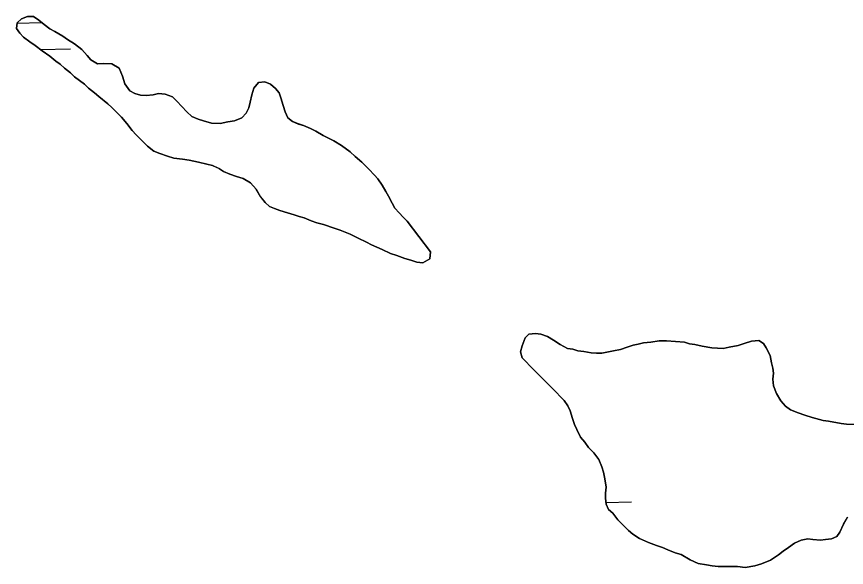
# Model space of a CAD drawing. Extents: x 3887375 to 3925618, y 296674 to 322633.
# Drawn here: x 3897620.9 to 3898098.8, y 319764.3 to 320081.6 of the extents above; entities that cross this region are included whole.
import ezdxf

# ---------------------------------------------------------------- set-up
doc = ezdxf.new("R2010")
doc.units = 0
doc.layers.add('V-TOPO-SHOR', color=7, linetype='Continuous')
doc.layers.add('V-WETL-SWMP', color=7, linetype='Continuous')

msp = doc.modelspace()

# ---------------------------------------------------------------- linework, layer by layer
at = {"layer": 'V-TOPO-SHOR'}
for points in [[(3897845.77, 319963.74), (3897843.53, 319966), (3897841.3, 319968.48), (3897838.84, 319971.18), (3897837.29, 319974.11), (3897835.06, 319978.16), (3897833.51, 319980.87), (3897831.5, 319984.47), (3897829.05, 319988.08), (3897827.04, 319990.33), (3897823.69, 319993.72), (3897819.67, 319997.78), (3897815.87, 320000.94), (3897812.97, 320003.65), (3897808.05, 320007.27), (3897803.57, 320009.99), (3897797.53, 320013.16), (3897793.27, 320015.65), (3897790.14, 320017.24), (3897786.11, 320018.83), (3897783.19, 320019.75), (3897779.83, 320021.11), (3897777.15, 320023.37), (3897775.6, 320026.75), (3897774.49, 320030.34), (3897773.17, 320034.84), (3897772.06, 320037.76), (3897770.05, 320040.24), (3897767.15, 320042.73), (3897763.79, 320044.09), (3897760.19, 320043.66), (3897757.48, 320040.31), (3897756.34, 320036.5), (3897755.42, 320032.24), (3897754.73, 320029.1), (3897753.14, 320025.96), (3897750.66, 320023.28), (3897746.38, 320021.51), (3897742.56, 320021.08), (3897738.07, 320019.98), (3897733.13, 320020.23), (3897728.65, 320021.6), (3897725.51, 320022.51), (3897721.93, 320024.11), (3897719.02, 320026.81), (3897716.12, 320029.75), (3897713.21, 320032.91), (3897710.76, 320035.39), (3897706.5, 320036.98), (3897702.68, 320037.23), (3897699.54, 320036.57), (3897695.5, 320036.14), (3897692.35, 320036.38), (3897688.99, 320037.3), (3897686.08, 320038.88), (3897683.18, 320042.94), (3897681.86, 320047.21), (3897680.09, 320051.94), (3897675.83, 320054.43), (3897671.12, 320054.68), (3897667.53, 320054.47), (3897663.72, 320056.74), (3897661.49, 320059.22), (3897658.59, 320062.6), (3897654.34, 320065.99), (3897650.31, 320068.48), (3897647.63, 320070.29), (3897642.93, 320073.01), (3897640.02, 320074.6), (3897636.89, 320077.08), (3897633.75, 320079.57), (3897630.62, 320081.6), (3897627.25, 320081.62), (3897623.66, 320080.29), (3897621.18, 320078.06), (3897620.93, 320074.7), (3897622.72, 320071.99), (3897624.95, 320069.73), (3897628.53, 320067.02), (3897631.66, 320064.99), (3897635.68, 320061.82), (3897640.16, 320058.88), (3897643.51, 320055.94), (3897645.97, 320054.14), (3897648.43, 320051.88), (3897652.01, 320049.16), (3897654.24, 320046.91), (3897660.06, 320042.61), (3897662.29, 320040.35), (3897665.87, 320037.64), (3897668.33, 320035.61), (3897673.47, 320031.32), (3897675.7, 320029.28), (3897678.61, 320026.35), (3897681.29, 320023.64), (3897684.41, 320020.03), (3897687.53, 320015.98), (3897689.76, 320013.49), (3897692.89, 320010.34), (3897696.24, 320006.95), (3897700.04, 320004.01)], [(3897700.04, 320004.01), (3897703.4, 320002.65), (3897707.89, 320001.28), (3897711.47, 320000.14), (3897716.41, 319999.44), (3897720.22, 319998.97), (3897725.6, 319997.82), (3897730.54, 319996.67), (3897733.68, 319995.76), (3897737.49, 319994.16), (3897740.17, 319992.35), (3897743.75, 319990.76), (3897747.56, 319989.4), (3897751.37, 319988.26), (3897755.62, 319985.76), (3897758.98, 319982.15), (3897761.42, 319977.87), (3897764.1, 319974.49), (3897766.56, 319972.23), (3897769.47, 319971.1), (3897772.61, 319969.96), (3897776.87, 319968.59), (3897780.68, 319967.45), (3897783.59, 319966.53), (3897786.5, 319965.62), (3897790.54, 319964.03), (3897793.9, 319962.89), (3897797.71, 319961.75), (3897803.76, 319959.69), (3897807.35, 319958.55), (3897812.95, 319956.28), (3897817.65, 319954.01), (3897822.35, 319951.74), (3897825.26, 319950.15), (3897831.54, 319947.43), (3897836.24, 319945.16), (3897839.83, 319944.02), (3897844.53, 319942.2), (3897847.89, 319941.28), (3897851.48, 319940.14), (3897854.85, 319939.67), (3897858.9, 319942.12), (3897859.37, 319946.16), (3897845.77, 319963.74)], [(3898104.33, 319846.71), (3898098.75, 319846.74), (3898095.76, 319847.18), (3898088.47, 319848.51), (3898085.48, 319848.95), (3898079.05, 319850.7), (3898074.77, 319852.01), (3898070.92, 319853.32), (3898066.64, 319855.05), (3898063.65, 319857.21), (3898061.09, 319860.23), (3898058.54, 319864.53), (3898056.85, 319868.83), (3898056.44, 319872.69), (3898056.89, 319876.12), (3898056.47, 319879.12), (3898055.63, 319882.13), (3898054.79, 319886.42), (3898052.67, 319890.72), (3898050.97, 319893.3), (3898048.41, 319895.03), (3898044.12, 319894.62), (3898039.82, 319893.36), (3898036.39, 319892.09), (3898031.23, 319891.26), (3898027.8, 319890.42), (3898021.37, 319890.88), (3898015.8, 319891.77), (3898011.52, 319892.65), (3898008.52, 319893.09), (3898005.52, 319893.97), (3898000.38, 319894.42), (3897995.23, 319894.88), (3897990.95, 319894.9), (3897986.23, 319894.07), (3897981.94, 319893.66), (3897978.93, 319892.82), (3897975.92, 319892.4), (3897972.49, 319891.14), (3897968.62, 319889.87), (3897964.76, 319889.03), (3897957.89, 319887.78), (3897954.89, 319887.79), (3897951.89, 319887.81), (3897947.6, 319888.69), (3897944.18, 319889.14), (3897941.18, 319890.01), (3897938.18, 319890.46), (3897933.9, 319892.62), (3897930.06, 319895.22), (3897926.64, 319897.38), (3897922.79, 319898.68), (3897919.79, 319899.13), (3897915.92, 319898.72), (3897913.77, 319896.59), (3897912.03, 319891.88), (3897911.15, 319888.45)], [(3897911.15, 319888.45), (3897911.99, 319885.02), (3897914.13, 319882.86), (3897916.69, 319880.28), (3897918.82, 319878.12), (3897921.81, 319875.1), (3897924.36, 319872.52), (3897927.35, 319869.5), (3897929.48, 319867.35), (3897931.62, 319865.19), (3897934.18, 319862.6), (3897936.31, 319860.45), (3897938.44, 319857.43), (3897939.71, 319854.43), (3897940.97, 319850.13), (3897942.24, 319846.7), (3897943.51, 319843.69), (3897945.63, 319839.39), (3897948.19, 319836.37), (3897950.32, 319833.36), (3897953.3, 319830.34), (3897956.29, 319826.47), (3897957.98, 319822.17), (3897958.82, 319819.16), (3897959.66, 319815.3), (3897960.49, 319810.58), (3897960.04, 319807.15), (3897960.03, 319804.15), (3897960.44, 319800.72), (3897961.71, 319797.71), (3897964.27, 319795.55), (3897967.25, 319791.68), (3897970.24, 319788.66), (3897973.23, 319785.64), (3897975.79, 319783.49), (3897979.63, 319780.89), (3897984.77, 319778.72), (3897989.48, 319776.98), (3897992.9, 319775.68), (3897995.89, 319774.38), (3898000.18, 319772.64), (3898003.6, 319771.76), (3898008.73, 319768.73), (3898013.44, 319766.57), (3898018.15, 319765.68), (3898021.58, 319765.24), (3898025, 319764.79), (3898029.72, 319764.77), (3898033.15, 319764.75), (3898036.15, 319764.73), (3898040.44, 319764.28), (3898046.02, 319765.11), (3898049.88, 319766.38), (3898055.04, 319768.49), (3898059.77, 319771.47), (3898062.36, 319773.6), (3898065.37, 319775.73), (3898068.81, 319778.29), (3898072.68, 319779.98), (3898076.54, 319780.82), (3898079.54, 319780.37), (3898083.83, 319779.92), (3898086.83, 319780.34), (3898090.27, 319780.75), (3898093.27, 319782.02), (3898095, 319784.58), (3898097.17, 319789.29), (3898099.34, 319793.13)]]:
    msp.add_lwpolyline(points, dxfattribs=at)
at = {"layer": 'V-WETL-SWMP'}
for p, q in [((3897621.16, 320077.92), (3897635.52, 320078.17)), ((3897634.54, 320062.72), (3897651.9, 320063.02)), ((3897960.31, 319801.77), (3897975.02, 319802.02))]:
    msp.add_line(p, q, dxfattribs=at)
for points in [[(3897700.04, 320004.01), (3897696.24, 320006.95), (3897692.89, 320010.34), (3897689.76, 320013.49), (3897687.53, 320015.98), (3897684.41, 320020.03), (3897681.29, 320023.64), (3897678.61, 320026.35), (3897675.7, 320029.28), (3897673.47, 320031.32), (3897668.33, 320035.61), (3897665.87, 320037.64), (3897662.29, 320040.35), (3897660.06, 320042.61), (3897654.24, 320046.91), (3897652.01, 320049.16), (3897648.43, 320051.88), (3897645.97, 320054.14), (3897643.51, 320055.94), (3897640.16, 320058.88), (3897635.68, 320061.82), (3897631.66, 320064.99), (3897628.53, 320067.02), (3897624.95, 320069.73), (3897622.71, 320071.99), (3897620.93, 320074.7), (3897621.18, 320078.06), (3897623.66, 320080.29), (3897627.25, 320081.62), (3897630.62, 320081.6), (3897633.75, 320079.57), (3897636.89, 320077.08), (3897640.02, 320074.6), (3897642.93, 320073.01), (3897647.63, 320070.29), (3897650.31, 320068.48), (3897654.34, 320065.99), (3897658.59, 320062.6), (3897661.49, 320059.22), (3897663.72, 320056.74), (3897667.53, 320054.47), (3897671.12, 320054.68), (3897675.83, 320054.43), (3897680.09, 320051.94), (3897681.86, 320047.21), (3897683.18, 320042.94), (3897686.08, 320038.88), (3897688.99, 320037.3), (3897692.35, 320036.38), (3897695.5, 320036.14), (3897699.54, 320036.57), (3897702.69, 320037.23), (3897706.5, 320036.98), (3897710.76, 320035.39), (3897713.21, 320032.91), (3897716.12, 320029.75), (3897719.02, 320026.81), (3897721.93, 320024.1), (3897725.51, 320022.52), (3897728.65, 320021.6), (3897733.13, 320020.23), (3897738.07, 320019.98), (3897742.56, 320021.08), (3897746.38, 320021.51), (3897750.66, 320023.28), (3897753.14, 320025.96), (3897754.73, 320029.1), (3897755.42, 320032.24), (3897756.34, 320036.5), (3897757.48, 320040.31), (3897760.19, 320043.66), (3897763.79, 320044.09), (3897767.15, 320042.73), (3897770.05, 320040.24), (3897772.06, 320037.76), (3897773.17, 320034.84), (3897774.49, 320030.34), (3897775.6, 320026.74), (3897777.15, 320023.37), (3897779.83, 320021.11), (3897783.19, 320019.74), (3897786.11, 320018.83), (3897790.14, 320017.24), (3897793.27, 320015.65), (3897797.53, 320013.16), (3897803.57, 320009.99), (3897808.05, 320007.27), (3897812.97, 320003.65), (3897815.87, 320000.94), (3897819.67, 319997.78), (3897823.7, 319993.72), (3897827.04, 319990.33), (3897829.05, 319988.08), (3897831.5, 319984.47), (3897833.51, 319980.87), (3897835.06, 319978.17), (3897837.29, 319974.11), (3897838.84, 319971.19), (3897841.3, 319968.48), (3897843.53, 319966), (3897845.77, 319963.74)], [(3897845.77, 319963.74), (3897859.37, 319946.16), (3897858.9, 319942.12), (3897854.85, 319939.67), (3897851.48, 319940.14), (3897847.89, 319941.28), (3897844.53, 319942.2), (3897839.83, 319944.02), (3897836.24, 319945.16), (3897831.54, 319947.43), (3897825.26, 319950.15), (3897822.35, 319951.74), (3897817.65, 319954.01), (3897812.95, 319956.28), (3897807.35, 319958.55), (3897803.76, 319959.69), (3897797.71, 319961.75), (3897793.9, 319962.89), (3897790.54, 319964.03), (3897786.5, 319965.62), (3897783.59, 319966.53), (3897780.68, 319967.45), (3897776.87, 319968.59), (3897772.61, 319969.96), (3897769.47, 319971.1), (3897766.56, 319972.23), (3897764.1, 319974.49), (3897761.42, 319977.88), (3897758.98, 319982.15), (3897755.63, 319985.76), (3897751.37, 319988.26), (3897747.56, 319989.4), (3897743.75, 319990.76), (3897740.17, 319992.35), (3897737.48, 319994.16), (3897733.68, 319995.76), (3897730.54, 319996.67), (3897725.6, 319997.82), (3897720.22, 319998.97), (3897716.41, 319999.44), (3897711.47, 320000.14), (3897707.89, 320001.28), (3897703.4, 320002.65), (3897700.04, 320004.01)], [(3898099.34, 319793.14), (3898097.17, 319789.29), (3898095, 319784.58), (3898093.27, 319782.02), (3898090.27, 319780.75), (3898086.83, 319780.34), (3898083.83, 319779.92), (3898079.54, 319780.37), (3898076.54, 319780.82), (3898072.68, 319779.98), (3898068.81, 319778.29), (3898065.37, 319775.73), (3898062.36, 319773.6), (3898059.77, 319771.47), (3898055.04, 319768.49), (3898049.88, 319766.38), (3898046.02, 319765.11), (3898040.44, 319764.28), (3898036.15, 319764.73), (3898033.15, 319764.75), (3898029.72, 319764.77), (3898025, 319764.79), (3898021.58, 319765.24), (3898018.15, 319765.68), (3898013.44, 319766.57), (3898008.73, 319768.73), (3898003.6, 319771.76), (3898000.17, 319772.64), (3897995.89, 319774.38), (3897992.9, 319775.68), (3897989.48, 319776.98), (3897984.77, 319778.72), (3897979.63, 319780.89), (3897975.79, 319783.49), (3897973.23, 319785.64), (3897970.24, 319788.66), (3897967.25, 319791.68), (3897964.27, 319795.55), (3897961.71, 319797.71), (3897960.44, 319800.72), (3897960.03, 319804.15), (3897960.04, 319807.15), (3897960.49, 319810.58), (3897959.66, 319815.3), (3897958.82, 319819.16), (3897957.98, 319822.17), (3897956.29, 319826.47), (3897953.3, 319830.34), (3897950.32, 319833.36), (3897948.19, 319836.37), (3897945.63, 319839.39), (3897943.51, 319843.69), (3897942.24, 319846.7), (3897940.97, 319850.13), (3897939.71, 319854.43), (3897938.44, 319857.43), (3897936.31, 319860.45), (3897934.18, 319862.6), (3897931.62, 319865.19), (3897929.48, 319867.35), (3897927.35, 319869.5), (3897924.36, 319872.52), (3897921.81, 319875.1), (3897918.82, 319878.12), (3897916.69, 319880.28), (3897914.13, 319882.86), (3897911.99, 319885.02), (3897911.15, 319888.45), (3897912.03, 319891.88), (3897913.77, 319896.59), (3897915.92, 319898.72), (3897919.79, 319899.13), (3897922.79, 319898.68), (3897926.64, 319897.38)], [(3897926.64, 319897.38), (3897930.06, 319895.21), (3897933.9, 319892.62), (3897938.18, 319890.46), (3897941.18, 319890.01), (3897944.18, 319889.14), (3897947.6, 319888.69), (3897951.89, 319887.81), (3897954.89, 319887.8), (3897957.89, 319887.78), (3897964.76, 319889.03), (3897968.62, 319889.87), (3897972.49, 319891.14), (3897975.93, 319892.4), (3897978.93, 319892.82), (3897981.94, 319893.66), (3897986.23, 319894.07), (3897990.95, 319894.9), (3897995.23, 319894.88), (3898000.38, 319894.42), (3898005.52, 319893.97), (3898008.52, 319893.09), (3898011.52, 319892.65), (3898015.8, 319891.77), (3898021.37, 319890.88), (3898027.8, 319890.42), (3898031.23, 319891.26), (3898036.39, 319892.09), (3898039.82, 319893.36), (3898044.12, 319894.62), (3898048.41, 319895.03), (3898050.97, 319893.3), (3898052.67, 319890.72), (3898054.79, 319886.42), (3898055.63, 319882.13), (3898056.47, 319879.12), (3898056.89, 319876.12), (3898056.44, 319872.69), (3898056.85, 319868.83), (3898058.54, 319864.53), (3898061.09, 319860.23), (3898063.65, 319857.21), (3898066.64, 319855.05), (3898070.92, 319853.32), (3898074.77, 319852.01), (3898079.05, 319850.7), (3898085.48, 319848.95), (3898088.47, 319848.51), (3898095.76, 319847.18), (3898098.76, 319846.74), (3898104.33, 319846.71)]]:
    msp.add_lwpolyline(points, dxfattribs=at)

doc.saveas('drawing.dxf')
